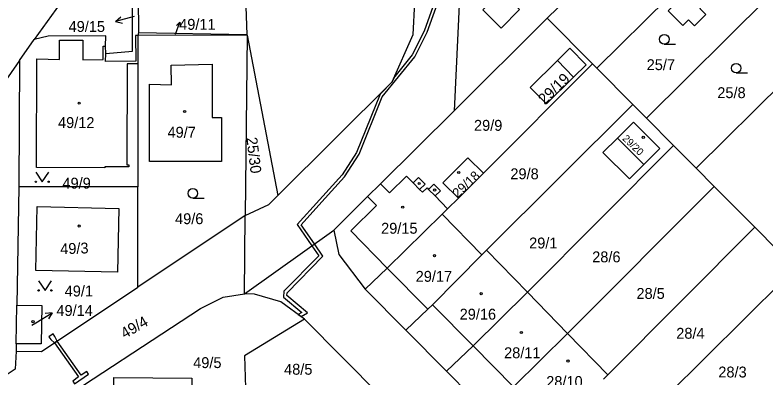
# Model space of a CAD drawing. Extents: x -756746 to -753363, y -1166406 to -1161727.
# Drawn here: x -754154.5 to -754037.2, y -1162498.1 to -1162441.5 of the extents above; entities that cross this region are included whole.
import ezdxf

# ---------------------------------------------------------------- set-up
doc = ezdxf.new("R2010")
doc.units = 0
for name, color, linetype in [('Hranice parcel', 7, 'Continuous'), ('Parcelní čísla', 7, 'Continuous'), ('Pop  PČ popisy', 7, 'Continuous'), ('Vnitřní kresba', 7, 'Continuous'), ('Věcná břemena k části', 7, 'Continuous'), ('Značky budov', 7, 'Continuous'), ('Značky kultur', 7, 'Continuous')]:
    doc.layers.add(name, color=color, linetype=linetype)

msp = doc.modelspace()

# ---------------------------------------------------------------- linework, layer by layer
at = {"layer": 'Hranice parcel'}
for p, q in [((-754084.07, -1162417.82), (-754085.92, -1162456.4)), ((-754135.34, -1162422.77), (-754135.23, -1162444.16)), ((-754063.63, -1162449.76), (-754042.33, -1162428.63)), ((-754118.87, -1162429.76), (-754118.29, -1162444.47)), ((-754142.25, -1162432.4), (-754151.5, -1162445.29)), ((-754071.38, -1162441.95), (-754065.7, -1162436.32)), ((-754055.88, -1162457.56), (-754034.59, -1162436.43)), ((-754085.92, -1162456.4), (-754071.38, -1162441.95)), ((-754071.38, -1162441.95), (-754064.34, -1162449.05)), ((-754135.23, -1162444.16), (-754135.35, -1162444.64)), ((-754135.23, -1162444.16), (-754118.29, -1162444.47)), ((-754048.13, -1162465.37), (-754026.84, -1162444.24)), ((-754153.83, -1162448.53), (-754151.5, -1162445.29)), ((-754118.28, -1162444.62), (-754135.35, -1162444.64)), ((-754135.35, -1162444.64), (-754135.35, -1162449.09)), ((-754118.28, -1162444.62), (-754118.55, -1162472.74)), ((-754118.29, -1162444.47), (-754118.28, -1162444.62)), ((-754118.28, -1162444.62), (-754113.47, -1162469.64)), ((-754140.35, -1162447.47), (-754140.4, -1162446.3)), ((-754153.83, -1162448.53), (-754153.93, -1162468.3)), ((-754064.34, -1162449.05), (-754081.37, -1162466.15)), ((-754064.34, -1162449.05), (-754063.63, -1162449.76)), ((-754135.35, -1162449.09), (-754135.34, -1162468.29)), ((-754063.63, -1162449.76), (-754058, -1162455.43)), ((-754058, -1162455.43), (-754080.86, -1162478.19)), ((-754058, -1162455.43), (-754055.88, -1162457.56)), ((-754085.92, -1162456.4), (-754097.42, -1162467.81)), ((-754055.88, -1162457.56), (-754051.66, -1162461.82)), ((-754051.66, -1162461.82), (-754074.5, -1162484.71)), ((-754051.66, -1162461.82), (-754048.13, -1162465.37)), ((-754048.13, -1162465.37), (-754045.32, -1162468.21)), ((-754081.37, -1162466.15), (-754085.27, -1162470.05)), ((-754153.93, -1162468.3), (-754154.23, -1162486.78)), ((-754135.34, -1162483.96), (-754135.34, -1162468.29)), ((-754045.32, -1162468.21), (-754068.21, -1162491.17)), ((-754045.32, -1162468.21), (-754038.98, -1162474.6)), ((-754085.27, -1162470.05), (-754086.95, -1162471.72)), ((-754086.95, -1162471.72), (-754087.81, -1162472.56)), ((-754118.55, -1162472.74), (-754135.34, -1162483.96)), ((-754118.7, -1162484.97), (-754118.55, -1162472.74)), ((-754087.81, -1162472.56), (-754081.61, -1162478.92)), ((-754038.98, -1162474.6), (-754061.91, -1162497.64)), ((-754038.98, -1162474.6), (-754035.45, -1162478.15)), ((-754118.7, -1162484.97), (-754104.7, -1162475.05)), ((-754081.61, -1162478.92), (-754080.86, -1162478.19)), ((-754080.86, -1162478.19), (-754074.5, -1162484.71)), ((-754032.64, -1162480.98), (-754056.41, -1162504.58)), ((-754099.82, -1162484.27), (-754093.48, -1162490.65)), ((-754074.5, -1162484.71), (-754068.21, -1162491.17)), ((-754154.33, -1162492.78), (-754154.23, -1162486.78)), ((-754096.71, -1162501.61), (-754109.29, -1162488.94)), ((-754093.48, -1162490.65), (-754087.14, -1162497.04)), ((-754068.21, -1162491.17), (-754061.91, -1162497.64)), ((-754154.33, -1162492.78), (-754154.35, -1162493.92)), ((-754087.14, -1162497.04), (-754080.8, -1162503.43)), ((-754061.91, -1162497.64), (-754062.58, -1162498.3))]:
    msp.add_line(p, q, dxfattribs=at)
for points in [[(-754113.47, -1162469.64), (-754095.59, -1162451.9), (-754092.33, -1162444.5), (-754090.53, -1162409.46)], [(-754140.35, -1162447.47), (-754136.15, -1162447.1), (-754136.19, -1162433.73), (-754140.3, -1162433.86), (-754142.25, -1162432.4)], [(-754049.32, -1162442.2), (-754050.22, -1162443.1), (-754052.52, -1162440.79), (-754048.94, -1162437.24), (-754046.65, -1162439.54), (-754047.55, -1162440.43), (-754046.63, -1162441.36), (-754048.4, -1162443.12), (-754049.32, -1162442.2)], [(-754081.46, -1162440.65), (-754078.64, -1162437.81), (-754075.71, -1162440.59), (-754078.59, -1162443.49), (-754081.46, -1162440.65)], [(-754140.4, -1162446.3), (-754140.32, -1162444.69), (-754149.34, -1162444.75), (-754151.5, -1162445.29)], [(-754135.35, -1162449.09), (-754137, -1162449.08), (-754137.05, -1162464.84), (-754136.76, -1162464.84), (-754136.76, -1162465.17), (-754140.47, -1162465.16), (-754140.47, -1162465.32), (-754151.17, -1162465.25), (-754151.09, -1162448.3), (-754147.55, -1162448.42), (-754147.57, -1162445.39), (-754143.93, -1162445.4), (-754143.93, -1162448.43), (-754140.76, -1162448.38), (-754140.75, -1162446.3), (-754140.4, -1162446.3)], [(-754135.35, -1162444.64), (-754135.68, -1162444.64), (-754135.64, -1162448.68), (-754140.36, -1162448.73), (-754140.35, -1162447.47)], [(-754071.52, -1162455.34), (-754074.04, -1162452.78), (-754069.8, -1162448.57), (-754067.85, -1162446.64), (-754065.31, -1162449.22), (-754067.28, -1162451.16), (-754071.52, -1162455.34)], [(-754153.83, -1162448.53), (-754168.84, -1162470.16), (-754174.58, -1162478.42), (-754176.48, -1162481.15)], [(-754133.5, -1162464.34), (-754133.5, -1162452.27), (-754130.1, -1162452.35), (-754130.14, -1162449.3), (-754123.74, -1162449.13), (-754123.73, -1162457.43), (-754122.29, -1162457.43), (-754122.29, -1162464.34), (-754133.5, -1162464.34)], [(-754053.81, -1162462.3), (-754056.28, -1162464.82), (-754058.53, -1162467.02), (-754062.69, -1162462.9), (-754060.42, -1162460.69), (-754057.91, -1162458.17), (-754053.81, -1162462.3)], [(-754085.27, -1162470.05), (-754087.69, -1162467.65), (-754083.81, -1162463.73), (-754081.37, -1162466.15)], [(-754097.42, -1162467.81), (-754096.04, -1162469.21), (-754093.37, -1162466.59), (-754092.35, -1162467.64), (-754091.49, -1162466.8), (-754090.47, -1162467.85), (-754091.33, -1162468.68), (-754090.88, -1162469.14), (-754090.16, -1162468.44), (-754089.92, -1162468.69), (-754089.08, -1162467.87), (-754088.08, -1162468.89), (-754088.92, -1162469.71), (-754086.95, -1162471.72)], [(-754097.42, -1162467.81), (-754099.46, -1162469.78), (-754104.7, -1162475.05)], [(-754135.34, -1162468.29), (-754150.69, -1162468.3), (-754153.48, -1162468.3), (-754153.93, -1162468.3)], [(-754118.55, -1162472.74), (-754114.89, -1162471.05), (-754113.47, -1162469.64)], [(-754138.5, -1162481.61), (-754151.26, -1162481.36), (-754151.04, -1162471.36), (-754138.29, -1162471.64), (-754138.5, -1162481.61)], [(-754099.82, -1162484.27), (-754096.38, -1162480.97), (-754087.81, -1162472.56)], [(-754104.7, -1162475.05), (-754103.95, -1162478.85), (-754099.82, -1162484.27)], [(-754081.61, -1162478.92), (-754089.32, -1162486.7), (-754090.04, -1162487.4), (-754093.48, -1162490.65)], [(-754154.35, -1162493.92), (-754150.38, -1162494), (-754135.34, -1162483.96)], [(-754152.75, -1162506.04), (-754149.84, -1162503.21), (-754125.53, -1162487.27), (-754122, -1162485.5), (-754118.7, -1162484.97)], [(-754109.29, -1162488.94), (-754113, -1162486.25), (-754117.1, -1162485.02), (-754118.7, -1162484.97)], [(-754074.5, -1162484.71), (-754082.98, -1162493.12), (-754087.14, -1162497.04)], [(-754154.23, -1162486.78), (-754150.32, -1162486.83), (-754150.41, -1162492.77), (-754154.33, -1162492.78)], [(-754109.29, -1162488.94), (-754118.7, -1162494.65), (-754118.29, -1162506.35)], [(-754068.21, -1162491.17), (-754076.66, -1162499.53), (-754080.8, -1162503.43)], [(-754154.35, -1162493.92), (-754154.47, -1162496.74), (-754155.9, -1162497.69), (-754161.06, -1162501.14)], [(-754139.13, -1162506.15), (-754139.1, -1162498.06), (-754126.89, -1162498.18), (-754126.9, -1162500.42), (-754125.85, -1162500.42), (-754125.87, -1162503.77), (-754126.92, -1162503.77), (-754126.93, -1162506.23)]]:
    msp.add_lwpolyline(points, dxfattribs=at)
at = {"layer": 'Pop  PČ popisy'}
for p, q in [((-754135.93, -1162441.7), (-754138.83, -1162442.48)), ((-754138.83, -1162442.48), (-754137.99, -1162441.73)), ((-754138.83, -1162442.48), (-754137.73, -1162442.7)), ((-754129.45, -1162444.45), (-754128.76, -1162442.56)), ((-754128.76, -1162442.56), (-754129.31, -1162443.08)), ((-754128.76, -1162442.56), (-754128.68, -1162443.31)), ((-754151.27, -1162489.5), (-754148.7, -1162487.95)), ((-754148.7, -1162487.95), (-754149.81, -1162488.04)), ((-754148.7, -1162487.95), (-754149.3, -1162488.9)), ((-754151.87, -1162489.86), (-754151.27, -1162489.5))]:
    msp.add_line(p, q, dxfattribs=at)
at = {"layer": 'Vnitřní kresba'}
for p, q in [((-754069.8, -1162448.57), (-754067.28, -1162451.16)), ((-754056.28, -1162464.82), (-754060.42, -1162460.69)), ((-754092.35, -1162467.64), (-754091.33, -1162468.68)), ((-754089.92, -1162468.69), (-754088.92, -1162469.71)), ((-754099.46, -1162469.78), (-754098.07, -1162471.2)), ((-754098.07, -1162471.2), (-754102.09, -1162475.15)), ((-754102.09, -1162475.15), (-754096.38, -1162480.97)), ((-754096.38, -1162480.97), (-754090.04, -1162487.4)), ((-754089.32, -1162486.7), (-754082.98, -1162493.12)), ((-754082.98, -1162493.12), (-754076.66, -1162499.53))]:
    msp.add_line(p, q, dxfattribs=at)
at = {"layer": 'Věcná břemena k části'}
msp.add_lwpolyline([(-754088.46, -1162437.94), (-754090.59, -1162443.95), (-754092.49, -1162447.68), (-754095.22, -1162451.06), (-754095.59, -1162451.9), (-754097.51, -1162453.8), (-754101.2, -1162462.93), (-754103.44, -1162466.4), (-754106.97, -1162470.29), (-754110.47, -1162474.15), (-754108.14, -1162477.49), (-754107.06, -1162479.03), (-754112.51, -1162484.59), (-754112.6, -1162485.49), (-754109.73, -1162487.89), (-754110.3, -1162488.21), (-754109.85, -1162488.53), (-754108.85, -1162487.97), (-754112.08, -1162485.27), (-754112.03, -1162484.81), (-754106.42, -1162479.09), (-754107.73, -1162477.2), (-754109.83, -1162474.19), (-754106.6, -1162470.63), (-754103.04, -1162466.7), (-754100.76, -1162463.17), (-754097.15, -1162454.25), (-754092.07, -1162447.96), (-754090.13, -1162444.15), (-754088.06, -1162438.31)], dxfattribs=at)
for points in [[(-754148.29, -1162491.65), (-754148.57, -1162491.24), (-754149.23, -1162491.7), (-754148.94, -1162492.11), (-754148.36, -1162492.65), (-754147.95, -1162492.38)], [(-754147.95, -1162492.38), (-754148.36, -1162492.65), (-754144.61, -1162497.96), (-754145.5, -1162498.65), (-754145.21, -1162499.06), (-754143.04, -1162497.54), (-754143.32, -1162497.13), (-754144.2, -1162497.68)]]:
    msp.add_lwpolyline(points, close=True, dxfattribs=at)
at = {"layer": 'Značky budov'}
for centre in [(-754144.5, -1162455.22), (-754128.02, -1162456.52), (-754056.39, -1162460.57), (-754085.21, -1162466.04), (-754091.4, -1162467.76), (-754088.98, -1162468.79), (-754093.97, -1162471.45), (-754144.5, -1162474.4), (-754089, -1162479.04), (-754081.71, -1162484.98), (-754151.69, -1162489.34), (-754075.42, -1162491.03), (-754068.15, -1162495.49)]:
    msp.add_circle(centre, 0.175, dxfattribs=at)
at = {"layer": 'Značky kultur'}
for p, q in [((-754053.11, -1162446), (-754051.36, -1162446)), ((-754041.88, -1162450.5), (-754040.13, -1162450.5)), ((-754126.74, -1162470.05), (-754124.99, -1162470.05))]:
    msp.add_line(p, q, dxfattribs=at)
for points in [[(-754151.26, -1162465.98), (-754150.26, -1162467.48), (-754149.26, -1162465.98)], [(-754150.83, -1162482.95), (-754149.83, -1162484.45), (-754148.83, -1162482.95)]]:
    msp.add_lwpolyline(points, dxfattribs=at)
for centre, radius in [((-754053.11, -1162445.25), 0.75), ((-754041.88, -1162449.75), 0.75), ((-754151.26, -1162467.48), 0.1), ((-754149.26, -1162467.48), 0.1), ((-754126.74, -1162469.3), 0.75), ((-754150.83, -1162484.45), 0.1), ((-754148.83, -1162484.45), 0.1)]:
    msp.add_circle(centre, radius, dxfattribs=at)

# ---------------------------------------------------------------- texts
at = {"layer": 'Parcelní čísla'}
for s, p in [('49/11', (-754128.88, -1162443.76)), ('49/15', (-754146.15, -1162444.1)), ('25/7', (-754055.86, -1162450.06)), ('25/8', (-754044.83, -1162454.43)), ('49/12', (-754147.8, -1162459.1)), ('29/9', (-754082.83, -1162459.53)), ('49/7', (-754130.7, -1162460.61)), ('29/8', (-754077.15, -1162467.1)), ('49/9', (-754147.11, -1162468.56)), ('49/6', (-754129.52, -1162474.11)), ('29/15', (-754097.34, -1162475.6)), ('29/1', (-754074.22, -1162477.9)), ('28/6', (-754064.37, -1162480.07)), ('29/17', (-754091.94, -1162483.11)), ('49/1', (-754146.76, -1162485.4)), ('28/5', (-754057.46, -1162485.78)), ('49/14', (-754148.05, -1162488.44)), ('29/16', (-754085.07, -1162489.02)), ('28/4', (-754051.24, -1162492)), ('28/11', (-754078.13, -1162495.04)), ('49/5', (-754126.69, -1162496.58)), ('48/5', (-754112.49, -1162497.62)), ('28/3', (-754044.67, -1162498.05)), ('28/10', (-754071.55, -1162499.53))]:
    msp.add_text(s, height=1.7, dxfattribs=at).set_placement(p)
for s, height, rotation, p in [('29/19', 1.7, 44, (-754071.81, -1162455.54)), ('25/30', 1.7, 277, (-754118.39, -1162460.63)), ('29/20', 1.139, 316, (-754059.74, -1162460.85)), ('29/18', 1.46, 43, (-754085.36, -1162470.06)), ('49/3', 1.7, 2, (-754147.43, -1162478.82)), ('49/4', 1.7, 30, (-754137.39, -1162492.04))]:
    msp.add_text(s, height=height, rotation=rotation, dxfattribs=at).set_placement(p)

doc.saveas('drawing.dxf')
